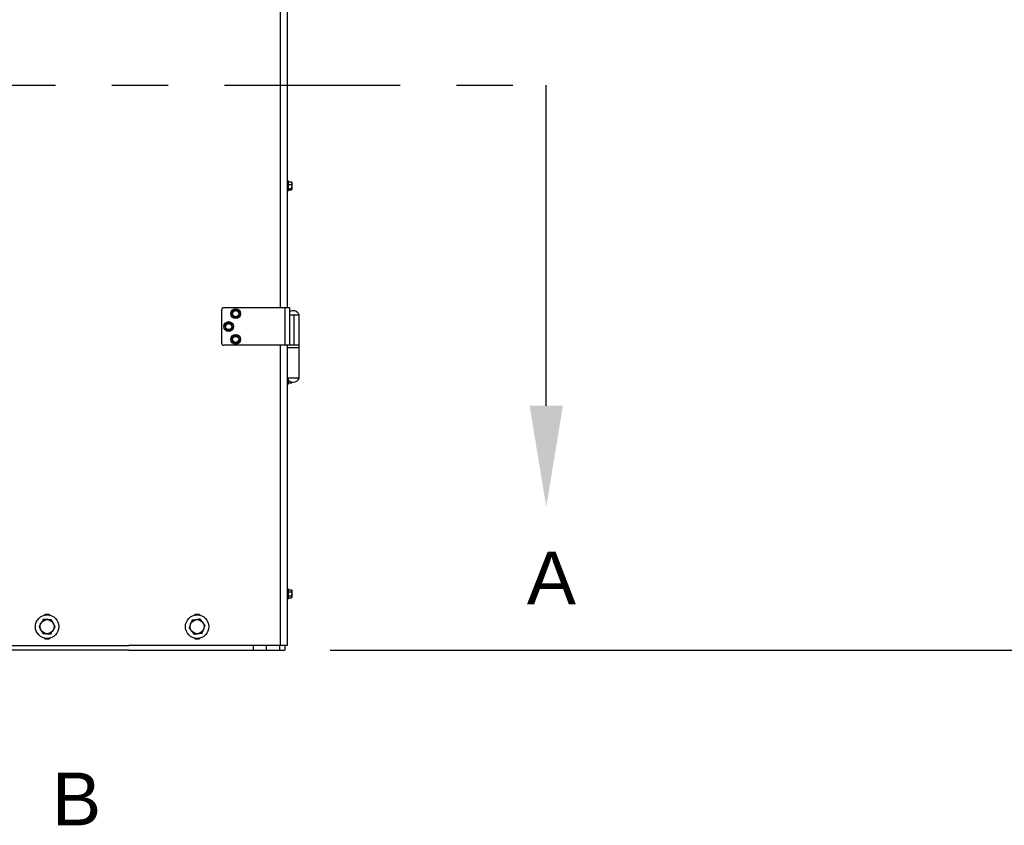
# Model space of a CAD drawing. Header units: inches. Extents: x 170 to 288, y 234 to 248.
# Tile 386 of 480: x 255.7 to 257.45, y 239.83 to 241.26. Entities that reach past the tile are written whole.
import ezdxf
from ezdxf import colors
from ezdxf.entities.mleader import LeaderData, LeaderLine
from ezdxf.math import Vec2, Vec3

# ---------------------------------------------------------------- set-up
doc = ezdxf.new("R2010")
doc.units = ezdxf.units.IN
doc.header["$LTSCALE"] = 0.25
doc.header["$MEASUREMENT"] = 0
doc.linetypes.add('CENTER', pattern=[2, 1.25, -0.25, 0.25, -0.25])
for name, color, linetype in [('ANNOTATIONS', 1, 'Continuous'), ('SECTION CUTS', 6, 'CENTER'), ('STANDARD Z GUIDE MOTOR RH', 7, 'Continuous')]:
    doc.layers.add(name, color=color, linetype=linetype)
doc.styles.add('ARIAL', font='arial.ttf', dxfattribs={"height": 0.09375})
doc.styles.get("Standard").update_dxf_attribs({"font": 'romans.shx'})

msp = doc.modelspace()

# ---------------------------------------------------------------- linework, layer by layer
at = {"layer": 'ANNOTATIONS'}
msp.add_line((256.25272, 240.13944), (257.83405, 240.13944), dxfattribs=at)
at = {"layer": 'SECTION CUTS'}
msp.add_line((250.5522, 241.14327), (256.63677, 241.14327), dxfattribs=at)
at = {"layer": 'STANDARD Z GUIDE MOTOR RH'}
for p, q in [((256.16398, 242.15111), (256.16398, 240.74778)), ((256.17628, 242.15111), (256.17628, 240.74778)), ((256.17795, 240.97311), (256.17628, 240.97311)), ((256.17795, 240.97311), (256.17795, 240.95578)), ((256.17628, 240.95578), (256.17795, 240.95578)), ((256.17795, 240.97157), (256.18372, 240.97157)), ((256.17795, 240.96702), (256.18372, 240.96702)), ((256.17795, 240.95989), (256.18372, 240.95989)), ((256.17795, 240.95732), (256.18372, 240.95732)), ((256.18372, 240.97157), (256.18428, 240.96929)), ((256.18393, 240.97113), (256.18372, 240.97157)), ((256.18372, 240.95989), (256.18428, 240.9586)), ((256.18428, 240.97069), (256.184, 240.97118)), ((256.184, 240.95771), (256.18428, 240.95819)), ((256.18428, 240.97069), (256.18428, 240.95819)), ((256.18025, 240.74778), (256.06378, 240.74778)), ((256.17212, 240.74778), (256.17212, 240.68111)), ((256.18025, 240.74778), (256.18025, 240.68111)), ((256.05962, 240.74361), (256.05962, 240.68528)), ((256.07879, 240.7331), (256.08209, 240.73164)), ((256.08384, 240.74454), (256.08093, 240.74241)), ((256.0854, 240.73019), (256.08831, 240.73232)), ((256.09044, 240.74162), (256.08714, 240.74308)), ((256.18025, 240.73528), (256.19728, 240.73528)), ((256.18869, 240.68111), (256.18869, 240.73528)), ((256.19728, 240.62278), (256.19728, 240.73528)), ((256.07043, 240.72146), (256.06781, 240.71898)), ((256.07735, 240.71941), (256.07389, 240.72044)), ((256.06688, 240.70948), (256.07034, 240.70845)), ((256.0738, 240.70743), (256.07642, 240.70991)), ((256.08184, 240.69819), (256.07965, 240.69532)), ((256.089, 240.69726), (256.08542, 240.69773)), ((256.19728, 240.68111), (256.06378, 240.68111)), ((256.08024, 240.68579), (256.08382, 240.68533)), ((256.08739, 240.68487), (256.08958, 240.68773)), ((256.16398, 240.68111), (256.16398, 240.14778)), ((256.17628, 240.68111), (256.17628, 240.14778)), ((256.17628, 240.67694), (256.19728, 240.67694)), ((256.19728, 240.62278), (256.17628, 240.62278)), ((256.17628, 240.61203), (256.17795, 240.61203)), ((256.17795, 240.6198), (256.17795, 240.61203)), ((256.17795, 240.61444), (256.18372, 240.61444)), ((256.18403, 240.61602), (256.18372, 240.61444)), ((256.18428, 240.61577), (256.18428, 240.61444)), ((256.17795, 240.24811), (256.17628, 240.24811)), ((256.17795, 240.24811), (256.17795, 240.23078)), ((256.17795, 240.24666), (256.18372, 240.24666)), ((256.17795, 240.24305), (256.18372, 240.24305)), ((256.18428, 240.24569), (256.18372, 240.24666)), ((256.18372, 240.24666), (256.18428, 240.24486)), ((256.18428, 240.24569), (256.18428, 240.23319)), ((256.17628, 240.23078), (256.17795, 240.23078)), ((256.17795, 240.23584), (256.18372, 240.23584)), ((256.17795, 240.23223), (256.18372, 240.23223)), ((256.18372, 240.23584), (256.18428, 240.23403)), ((256.18372, 240.23223), (256.18428, 240.23319)), ((255.89465, 240.13944), (251.31665, 240.13944)), ((255.5729, 240.14778), (255.89465, 240.14778)), ((256.17628, 240.14778), (255.89465, 240.14778)), ((255.89465, 240.13944), (256.17232, 240.13944)), ((256.11618, 240.13944), (256.11618, 240.14778)), ((256.13898, 240.14778), (256.13898, 240.13944)), ((256.16268, 240.14778), (256.16268, 240.13944)), ((256.17232, 240.14778), (256.17232, 240.13944))]:
    msp.add_line(p, q, dxfattribs=at)
for centre, radius in [((256.08462, 240.73736), 0.00867), ((256.08462, 240.73736), 0.00625), ((256.08462, 240.73736), 0.00547), ((256.07212, 240.71444), 0.00867), ((256.07212, 240.71444), 0.00625), ((256.07212, 240.71444), 0.00547), ((256.08462, 240.69153), 0.00867), ((256.08462, 240.69153), 0.00625), ((256.08462, 240.69153), 0.00547), ((255.74952, 240.18111), 0.02083), ((255.74952, 240.18111), 0.0125), ((256.01618, 240.18111), 0.02083), ((256.01618, 240.18111), 0.0125)]:
    msp.add_circle(centre, radius, dxfattribs=at)
for centre, radius, start, end in [((256.06378, 240.74361), 0.00417, 90, 180), ((256.18678, 240.73136), 0.01121, 20.44434, 125.66392), ((256.06378, 240.68528), 0.00417, 180, 270), ((256.18678, 240.62669), 0.01121, 200.44434, 339.55566), ((255.74952, 240.19361), 0.00938, 54.11403, 125.88597), ((256.01618, 240.19361), 0.00938, 54.11402, 125.88598), ((255.74952, 240.16861), 0.00937, 234.11403, 305.88597), ((256.01618, 240.16861), 0.00938, 234.11402, 305.88598)]:
    msp.add_arc(centre, radius, start, end, dxfattribs=at)
for points, knots in [([(256.18428, 240.96929), (256.18428, 240.96924), (256.18427, 240.96847), (256.18399, 240.96772), (256.18372, 240.96702)], [0, 0, 0, 0, 0.07018508, 1, 1, 1, 1]), ([(256.18372, 240.96702), (256.18394, 240.96616), (256.18424, 240.96498), (256.18427, 240.96378), (256.18428, 240.96345)], [0, 0, 0, 0, 0.73135521, 1, 1, 1, 1]), ([(256.18428, 240.96345), (256.18422, 240.96256), (256.18414, 240.96135), (256.18381, 240.96019), (256.18372, 240.95989)], [0, 0, 0, 0, 0.7424033, 1, 1, 1, 1]), ([(256.18428, 240.9586), (256.18428, 240.95857), (256.18427, 240.95814), (256.18399, 240.95771), (256.18372, 240.95732)], [0, 0, 0, 0, 0.07018724, 1, 1, 1, 1]), ([(256.08093, 240.74241), (256.08086, 240.74235), (256.07987, 240.74163), (256.07891, 240.74093), (256.07801, 240.74027)], [0, 0, 0, 0, 0.0701847, 1, 1, 1, 1]), ([(256.07801, 240.74027), (256.07811, 240.73941), (256.07824, 240.73823), (256.07837, 240.73701), (256.0784, 240.73669)], [0, 0, 0, 0, 0.7313754, 1, 1, 1, 1]), ([(256.0784, 240.73669), (256.0785, 240.73578), (256.07863, 240.73457), (256.07876, 240.7334), (256.07879, 240.7331)], [0, 0, 0, 0, 0.74246203, 1, 1, 1, 1]), ([(256.08209, 240.73164), (256.08217, 240.73161), (256.08329, 240.73112), (256.08438, 240.73063), (256.0854, 240.73019)], [0, 0, 0, 0, 0.0701954, 1, 1, 1, 1]), ([(256.08714, 240.74308), (256.08706, 240.74311), (256.08595, 240.74361), (256.08485, 240.74409), (256.08384, 240.74454)], [0, 0, 0, 0, 0.0702005, 1, 1, 1, 1]), ([(256.08831, 240.73232), (256.08838, 240.73237), (256.08936, 240.73309), (256.09032, 240.73379), (256.09122, 240.73445)], [0, 0, 0, 0, 0.07019064, 1, 1, 1, 1]), ([(256.09083, 240.73804), (256.09079, 240.73836), (256.09066, 240.73958), (256.09053, 240.74076), (256.09044, 240.74162)], [0, 0, 0, 0, 0.2686246, 1, 1, 1, 1]), ([(256.09122, 240.73445), (256.09119, 240.73475), (256.09106, 240.73592), (256.09093, 240.73713), (256.09083, 240.73804)], [0, 0, 0, 0, 0.2575991, 1, 1, 1, 1]), ([(256.06781, 240.71898), (256.06775, 240.71892), (256.06687, 240.71808), (256.066, 240.71726), (256.0652, 240.71649)], [0, 0, 0, 0, 0.0702323, 1, 1, 1, 1]), ([(256.0652, 240.71649), (256.0654, 240.71565), (256.06568, 240.71449), (256.06596, 240.7133), (256.06604, 240.71298)], [0, 0, 0, 0, 0.7314333, 1, 1, 1, 1]), ([(256.06604, 240.71298), (256.06625, 240.7121), (256.06654, 240.71091), (256.06681, 240.70977), (256.06688, 240.70948)], [0, 0, 0, 0, 0.742433, 1, 1, 1, 1]), ([(256.07389, 240.72044), (256.07381, 240.72046), (256.07264, 240.72081), (256.0715, 240.72115), (256.07043, 240.72146)], [0, 0, 0, 0, 0.0702001, 1, 1, 1, 1]), ([(256.07642, 240.70991), (256.07648, 240.70997), (256.07736, 240.71081), (256.07823, 240.71163), (256.07904, 240.7124)], [0, 0, 0, 0, 0.0702323, 1, 1, 1, 1]), ([(256.07819, 240.7159), (256.07812, 240.71622), (256.07783, 240.71741), (256.07755, 240.71857), (256.07735, 240.71941)], [0, 0, 0, 0, 0.2686567, 1, 1, 1, 1]), ([(256.07904, 240.7124), (256.07897, 240.71269), (256.07869, 240.71383), (256.07841, 240.71502), (256.07819, 240.7159)], [0, 0, 0, 0, 0.2575767, 1, 1, 1, 1]), ([(256.07034, 240.70845), (256.07042, 240.70843), (256.07159, 240.70808), (256.07274, 240.70774), (256.0738, 240.70743)], [0, 0, 0, 0, 0.0702001, 1, 1, 1, 1]), ([(256.07965, 240.69532), (256.0796, 240.69525), (256.07886, 240.69428), (256.07813, 240.69334), (256.07746, 240.69245)], [0, 0, 0, 0, 0.0702296, 1, 1, 1, 1]), ([(256.08542, 240.69773), (256.08533, 240.69774), (256.08412, 240.69789), (256.08294, 240.69805), (256.08184, 240.69819)], [0, 0, 0, 0, 0.0701939, 1, 1, 1, 1]), ([(256.09039, 240.69393), (256.09026, 240.69424), (256.08979, 240.69536), (256.08933, 240.69646), (256.089, 240.69726)], [0, 0, 0, 0, 0.2686473, 1, 1, 1, 1]), ([(256.09177, 240.6906), (256.09166, 240.69088), (256.0912, 240.69197), (256.09073, 240.6931), (256.09039, 240.69393)], [0, 0, 0, 0, 0.2575757, 1, 1, 1, 1]), ([(256.07746, 240.69245), (256.07779, 240.69165), (256.07825, 240.69055), (256.07872, 240.68943), (256.07885, 240.68912)], [0, 0, 0, 0, 0.7313527, 1, 1, 1, 1]), ([(256.07885, 240.68912), (256.0792, 240.68829), (256.07967, 240.68716), (256.08012, 240.68607), (256.08024, 240.68579)], [0, 0, 0, 0, 0.7424243, 1, 1, 1, 1]), ([(256.08382, 240.68533), (256.0839, 240.68532), (256.08511, 240.68516), (256.08629, 240.68501), (256.08739, 240.68487)], [0, 0, 0, 0, 0.0701968, 1, 1, 1, 1]), ([(256.08958, 240.68773), (256.08964, 240.6878), (256.09038, 240.68877), (256.0911, 240.68972), (256.09177, 240.6906)], [0, 0, 0, 0, 0.0701598, 1, 1, 1, 1]), ([(256.18372, 240.61444), (256.18381, 240.61444), (256.18414, 240.61444), (256.18422, 240.61444), (256.18428, 240.61444)], [0, 0, 0, 0, 0.2575485, 1, 1, 1, 1]), ([(256.18428, 240.24486), (256.18428, 240.24481), (256.18427, 240.2442), (256.18399, 240.24361), (256.18372, 240.24305)], [0, 0, 0, 0, 0.0702077, 1, 1, 1, 1]), ([(256.18372, 240.24305), (256.18394, 240.24218), (256.18424, 240.24099), (256.18427, 240.23977), (256.18428, 240.23944)], [0, 0, 0, 0, 0.7313308, 1, 1, 1, 1]), ([(256.18428, 240.23944), (256.18422, 240.23854), (256.18414, 240.23732), (256.18381, 240.23614), (256.18372, 240.23584)], [0, 0, 0, 0, 0.7424778, 1, 1, 1, 1]), ([(256.18428, 240.23403), (256.18428, 240.23399), (256.18427, 240.23338), (256.18399, 240.23278), (256.18372, 240.23223)], [0, 0, 0, 0, 0.0701961, 1, 1, 1, 1]), ([(255.73881, 240.18756), (255.73784, 240.18595), (255.73658, 240.18386), (255.73536, 240.18184), (255.73509, 240.18138)], [0, 0, 0, 0, 0.7706508, 1, 1, 1, 1]), ([(255.74254, 240.19374), (255.74161, 240.19221), (255.74038, 240.19017), (255.73912, 240.18808), (255.73881, 240.18756)], [0, 0, 0, 0, 0.7536828, 1, 1, 1, 1]), ([(255.74975, 240.19361), (255.74958, 240.19361), (255.74828, 240.19364), (255.74584, 240.19368), (255.74364, 240.19372), (255.74254, 240.19374)], [0, 0, 0, 0, 0.0700924, 0.5307794, 1, 1, 1, 1]), ([(255.75697, 240.19347), (255.75579, 240.1935), (255.75343, 240.19354), (255.75098, 240.19359), (255.74975, 240.19361)], [0, 0, 0, 0, 0.49545869, 1, 1, 1, 1]), ([(255.76046, 240.18716), (255.76037, 240.18731), (255.75975, 240.18844), (255.75857, 240.19058), (255.7575, 240.1925), (255.75697, 240.19347)], [0, 0, 0, 0, 0.0700708, 0.5308027, 1, 1, 1, 1]), ([(255.76395, 240.18084), (255.76338, 240.18187), (255.76224, 240.18394), (255.76105, 240.18608), (255.76046, 240.18716)], [0, 0, 0, 0, 0.4954489, 1, 1, 1, 1]), ([(256.00459, 240.18578), (256.00389, 240.18404), (256.00297, 240.18177), (256.00209, 240.17959), (256.00189, 240.17909)], [0, 0, 0, 0, 0.770623, 1, 1, 1, 1]), ([(256.00729, 240.19248), (256.00662, 240.19081), (256.00573, 240.18861), (256.00481, 240.18634), (256.00459, 240.18578)], [0, 0, 0, 0, 0.7536676, 1, 1, 1, 1]), ([(256.01443, 240.19349), (256.01426, 240.19346), (256.01298, 240.19328), (256.01056, 240.19294), (256.00839, 240.19263), (256.00729, 240.19248)], [0, 0, 0, 0, 0.07008803, 0.53078229, 1, 1, 1, 1]), ([(256.02158, 240.1945), (256.02042, 240.19433), (256.01808, 240.194), (256.01565, 240.19366), (256.01443, 240.19349)], [0, 0, 0, 0, 0.4954695, 1, 1, 1, 1]), ([(256.02603, 240.18881), (256.02592, 240.18895), (256.02512, 240.18997), (256.02362, 240.19189), (256.02226, 240.19362), (256.02158, 240.1945)], [0, 0, 0, 0, 0.0701013, 0.5307925, 1, 1, 1, 1]), ([(256.03047, 240.18313), (256.02975, 240.18405), (256.02829, 240.18592), (256.02679, 240.18784), (256.02603, 240.18881)], [0, 0, 0, 0, 0.4954607, 1, 1, 1, 1]), ([(255.73509, 240.18138), (255.73565, 240.18036), (255.7368, 240.17829), (255.73798, 240.17615), (255.73858, 240.17507)], [0, 0, 0, 0, 0.4954724, 1, 1, 1, 1]), ([(255.73858, 240.17507), (255.73866, 240.17492), (255.73929, 240.17378), (255.74047, 240.17164), (255.74153, 240.16972), (255.74207, 240.16875)], [0, 0, 0, 0, 0.0701057, 0.5307835, 1, 1, 1, 1]), ([(255.74207, 240.16875), (255.74324, 240.16873), (255.7456, 240.16868), (255.74805, 240.16864), (255.74928, 240.16861)], [0, 0, 0, 0, 0.49545908, 1, 1, 1, 1]), ([(255.74928, 240.16861), (255.74945, 240.16861), (255.75075, 240.16859), (255.75319, 240.16854), (255.75539, 240.1685), (255.7565, 240.16848)], [0, 0, 0, 0, 0.0700924, 0.5307802, 1, 1, 1, 1]), ([(255.7565, 240.16848), (255.75678, 240.16894), (255.75799, 240.17095), (255.75925, 240.17305), (255.76022, 240.17466)], [0, 0, 0, 0, 0.2293492, 1, 1, 1, 1]), ([(255.76022, 240.17466), (255.76053, 240.17517), (255.76179, 240.17727), (255.76302, 240.1793), (255.76395, 240.18084)], [0, 0, 0, 0, 0.2463234, 1, 1, 1, 1]), ([(256.00189, 240.17909), (256.00261, 240.17817), (256.00407, 240.1763), (256.00558, 240.17438), (256.00634, 240.17341)], [0, 0, 0, 0, 0.4954542, 1, 1, 1, 1]), ([(256.00634, 240.17341), (256.00644, 240.17327), (256.00724, 240.17225), (256.00875, 240.17033), (256.0101, 240.1686), (256.01079, 240.16772)], [0, 0, 0, 0, 0.0701028, 0.530783, 1, 1, 1, 1]), ([(256.01079, 240.16772), (256.01195, 240.16789), (256.01429, 240.16822), (256.01671, 240.16856), (256.01793, 240.16873)], [0, 0, 0, 0, 0.4954486, 1, 1, 1, 1]), ([(256.01793, 240.16873), (256.0181, 240.16876), (256.01939, 240.16894), (256.0218, 240.16928), (256.02398, 240.16959), (256.02508, 240.16974)], [0, 0, 0, 0, 0.0700899, 0.5307963, 1, 1, 1, 1]), ([(256.02508, 240.16974), (256.02528, 240.17024), (256.02616, 240.17243), (256.02707, 240.17469), (256.02778, 240.17644)], [0, 0, 0, 0, 0.22938482, 1, 1, 1, 1]), ([(256.02778, 240.17644), (256.028, 240.177), (256.02891, 240.17926), (256.0298, 240.18147), (256.03047, 240.18313)], [0, 0, 0, 0, 0.2463304, 1, 1, 1, 1])]:
    msp.add_open_spline(points, degree=3, knots=knots, dxfattribs=at)

# ---------------------------------------------------------------- texts
at = {"layer": 'SECTION CUTS', "style": 'ARIAL'}
for s, p in [('A', (256.60229, 240.22083)), ('B', (255.75822, 239.82813))]:
    msp.add_text(s, height=0.09375, dxfattribs=at).set_placement(p)

# ---------------------------------------------------------------- leaders
at = {"layer": 'SECTION CUTS'}
ml = msp.add_multileader_mtext('Standard', dxfattribs=at)
ml.set_content('', color=256)
ml.set_leader_properties()
ml.build(insert=Vec2(0, 0))
ml.multileader.update_dxf_attribs({"dogleg_length": 0, "arrow_head_size": 0.18})
ctx = ml.context
ctx.base_point, ctx.char_height, ctx.arrow_head_size, ctx.landing_gap_size, ctx.plane_origin = Vec3(256.63677, 241.14327), 0.18, 0.18, 0, Vec3(256.63677, 240.39375)
notes = []
notes.append((ctx, [(0, (1, 1, 0), (256.63677, 241.14327), (1, 0), 0, [(0, [(256.63677, 240.39375)], 0, [])])]))
ctx.mtext.insert, ctx.mtext.flow_direction = Vec3(256.63677, 241.23327), 5
for ctx, leaders in notes:
    for number, flags, end, landing, length, lines in leaders:
        leader = LeaderData()
        leader.index, (leader.has_last_leader_line, leader.has_dogleg_vector, leader.attachment_direction) = number, flags
        leader.last_leader_point, leader.dogleg_vector, leader.dogleg_length = Vec3(end), Vec3(landing), length
        for number, points, colour, breaks in lines:
            line = LeaderLine()
            line.index, line.vertices, line.color, line.breaks = number, Vec3.list(points), colors.encode_raw_color(colour), breaks
            leader.lines.append(line)
        ctx.leaders.append(leader)

doc.saveas('drawing.dxf')
